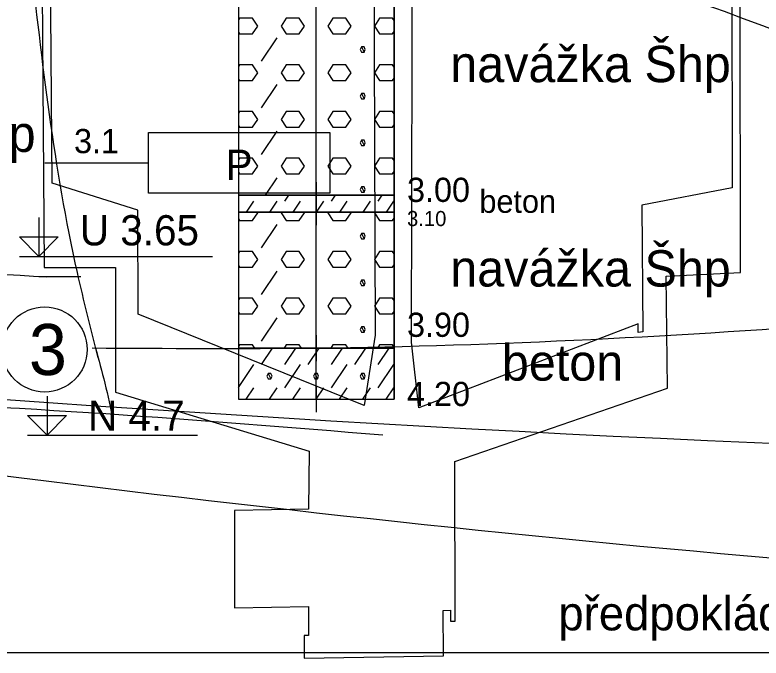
# Model space of a CAD drawing. Extents: x 3042 to 4120, y 576 to 2694.
# Drawn here: x 3468.31 to 3490.25, y 609.82 to 628.72 of the extents above; entities that cross this region are included whole.
import ezdxf

# ---------------------------------------------------------------- set-up
doc = ezdxf.new("R2010")
doc.units = 0
for name, color, linetype in [('18', 7, 'Continuous'), ('51', 7, 'Continuous'), ('52', 7, 'Continuous'), ('53', 7, 'Continuous'), ('56', 7, 'Continuous'), ('61', 7, 'Continuous'), ('62', 7, 'Continuous'), ('HPV', 7, 'Continuous'), ('komunikace', 7, 'Continuous'), ('nádrže', 7, 'Continuous'), ('rozhraní', 7, 'Continuous')]:
    doc.layers.add(name, color=color, linetype=linetype)

msp = doc.modelspace()

# ---------------------------------------------------------------- linework, layer by layer
at = {"layer": '18'}
for p, q in [((3477.172, 617.426), (3477.172, 638.426)), ((3477.172, 617.807), (3477.172, 617.045)), ((3476.791, 617.426), (3477.553, 617.426))]:
    msp.add_line(p, q, dxfattribs=at)
at = {"layer": '51'}
for p, q in [((3474.886, 628.213), (3474.916, 628.167)), ((3475.564, 627.367), (3476.021, 628.053)), ((3474.886, 626.841), (3474.916, 626.796)), ((3475.564, 625.996), (3476.021, 626.681)), ((3474.886, 625.47), (3474.916, 625.424)), ((3475.564, 624.624), (3476.021, 625.31)), ((3474.886, 624.098), (3474.916, 624.053)), ((3475.68, 623.426), (3476.021, 623.938)), ((3475.118, 622.926), (3475.335, 623.252)), ((3475.804, 622.926), (3476.021, 623.252)), ((3476.25, 623.252), (3476.366, 623.426)), ((3476.49, 622.926), (3476.707, 623.252)), ((3477.175, 622.926), (3477.393, 623.252)), ((3477.621, 623.252), (3477.737, 623.426)), ((3477.861, 622.926), (3478.078, 623.252)), ((3478.547, 622.926), (3478.764, 623.252)), ((3478.993, 623.252), (3479.109, 623.426)), ((3479.233, 622.926), (3479.45, 623.252)), ((3474.886, 622.727), (3474.916, 622.681)), ((3475.564, 621.881), (3476.021, 622.567)), ((3474.886, 621.355), (3474.916, 621.309)), ((3475.564, 620.509), (3476.021, 621.195)), ((3474.886, 619.983), (3474.916, 619.938)), ((3475.564, 619.138), (3476.021, 619.823)), ((3475.564, 618.452), (3475.88, 618.926)), ((3476.25, 618.452), (3476.566, 618.926)), ((3476.935, 618.452), (3477.252, 618.926)), ((3477.621, 618.452), (3477.938, 618.926)), ((3478.307, 618.452), (3478.623, 618.926)), ((3478.993, 618.452), (3479.309, 618.926)), ((3474.886, 617.778), (3475.335, 618.452)), ((3476.25, 617.766), (3476.707, 618.452)), ((3477.621, 617.766), (3478.078, 618.452)), ((3478.993, 617.766), (3479.45, 618.452)), ((3475.109, 617.426), (3475.335, 617.766)), ((3475.795, 617.426), (3476.021, 617.766)), ((3476.48, 617.426), (3476.707, 617.766)), ((3477.166, 617.426), (3477.393, 617.766)), ((3477.852, 617.426), (3478.078, 617.766)), ((3478.538, 617.426), (3478.764, 617.766)), ((3479.224, 617.426), (3479.45, 617.766))]:
    msp.add_line(p, q, dxfattribs=at)
for points in [[(3474.886, 623.426), (3479.458, 623.426), (3479.458, 631.426), (3474.886, 631.426)], [(3474.886, 622.926), (3479.458, 622.926), (3479.458, 623.426), (3474.886, 623.426)], [(3474.886, 618.926), (3479.458, 618.926), (3479.458, 622.926), (3474.886, 622.926)], [(3474.886, 617.426), (3479.458, 617.426), (3479.458, 618.926), (3474.886, 618.926)]]:
    msp.add_lwpolyline(points, close=True, dxfattribs=at)
for points in [[(3474.916, 628.167), (3475.297, 628.167), (3475.45, 628.396), (3475.297, 628.625), (3474.916, 628.625), (3474.886, 628.579)], [(3476.288, 628.167), (3476.669, 628.167), (3476.821, 628.396), (3476.669, 628.625), (3476.288, 628.625), (3476.135, 628.396), (3476.288, 628.167)], [(3477.659, 628.167), (3478.04, 628.167), (3478.193, 628.396), (3478.04, 628.625), (3477.659, 628.625), (3477.507, 628.396), (3477.659, 628.167)], [(3479.458, 628.556), (3479.412, 628.625), (3479.031, 628.625), (3478.879, 628.396), (3479.031, 628.167)], [(3479.031, 628.167), (3479.412, 628.167), (3479.458, 628.236)], [(3478.498, 627.786), (3478.459, 627.71), (3478.498, 627.634), (3478.574, 627.634), (3478.612, 627.71), (3478.574, 627.786), (3478.498, 627.786), (3478.574, 627.634)], [(3474.916, 626.796), (3475.297, 626.796), (3475.45, 627.024), (3475.297, 627.253), (3474.916, 627.253), (3474.886, 627.207)], [(3476.288, 626.796), (3476.669, 626.796), (3476.821, 627.024), (3476.669, 627.253), (3476.288, 627.253), (3476.135, 627.024), (3476.288, 626.796)], [(3477.659, 626.796), (3478.04, 626.796), (3478.193, 627.024), (3478.04, 627.253), (3477.659, 627.253), (3477.507, 627.024), (3477.659, 626.796)], [(3479.458, 627.184), (3479.412, 627.253), (3479.031, 627.253), (3478.879, 627.024), (3479.031, 626.796)], [(3479.031, 626.796), (3479.412, 626.796), (3479.458, 626.864)], [(3478.498, 626.415), (3478.459, 626.339), (3478.498, 626.262), (3478.574, 626.262), (3478.612, 626.339), (3478.574, 626.415), (3478.498, 626.415), (3478.574, 626.262)], [(3474.916, 625.424), (3475.297, 625.424), (3475.45, 625.653), (3475.297, 625.881), (3474.916, 625.881), (3474.886, 625.836)], [(3476.288, 625.424), (3476.669, 625.424), (3476.821, 625.653), (3476.669, 625.881), (3476.288, 625.881), (3476.135, 625.653), (3476.288, 625.424)], [(3477.659, 625.424), (3478.04, 625.424), (3478.193, 625.653), (3478.04, 625.881), (3477.659, 625.881), (3477.507, 625.653), (3477.659, 625.424)], [(3479.458, 625.813), (3479.412, 625.881), (3479.031, 625.881), (3478.879, 625.653), (3479.031, 625.424)], [(3479.031, 625.424), (3479.412, 625.424), (3479.458, 625.493)], [(3478.498, 625.043), (3478.459, 624.967), (3478.498, 624.891), (3478.574, 624.891), (3478.612, 624.967), (3478.574, 625.043), (3478.498, 625.043), (3478.574, 624.891)], [(3474.916, 624.053), (3475.297, 624.053), (3475.45, 624.281), (3475.297, 624.51), (3474.916, 624.51), (3474.886, 624.464)], [(3476.288, 624.053), (3476.669, 624.053), (3476.821, 624.281), (3476.669, 624.51), (3476.288, 624.51), (3476.135, 624.281), (3476.288, 624.053)], [(3477.659, 624.053), (3478.04, 624.053), (3478.193, 624.281), (3478.04, 624.51), (3477.659, 624.51), (3477.507, 624.281), (3477.659, 624.053)], [(3479.458, 624.441), (3479.412, 624.51), (3479.031, 624.51), (3478.879, 624.281), (3479.031, 624.053)], [(3479.031, 624.053), (3479.412, 624.053), (3479.458, 624.121)], [(3478.498, 623.672), (3478.459, 623.595), (3478.498, 623.519), (3478.574, 623.519), (3478.612, 623.595), (3478.574, 623.672), (3478.498, 623.672), (3478.574, 623.519)], [(3474.916, 622.681), (3475.297, 622.681), (3475.45, 622.91), (3475.438, 622.926)], [(3476.147, 622.926), (3476.135, 622.91), (3476.288, 622.681)], [(3476.288, 622.681), (3476.669, 622.681), (3476.821, 622.91), (3476.81, 622.926)], [(3477.518, 622.926), (3477.507, 622.91), (3477.659, 622.681)], [(3477.659, 622.681), (3478.04, 622.681), (3478.193, 622.91), (3478.182, 622.926)], [(3478.89, 622.926), (3478.879, 622.91), (3479.031, 622.681)], [(3479.031, 622.681), (3479.412, 622.681), (3479.458, 622.75)], [(3478.498, 622.3), (3478.459, 622.224), (3478.498, 622.148), (3478.574, 622.148), (3478.612, 622.224), (3478.574, 622.3), (3478.498, 622.3), (3478.574, 622.148)], [(3474.916, 621.309), (3475.297, 621.309), (3475.45, 621.538), (3475.297, 621.767), (3474.916, 621.767), (3474.886, 621.721)], [(3476.288, 621.309), (3476.669, 621.309), (3476.821, 621.538), (3476.669, 621.767), (3476.288, 621.767), (3476.135, 621.538), (3476.288, 621.309)], [(3477.659, 621.309), (3478.04, 621.309), (3478.193, 621.538), (3478.04, 621.767), (3477.659, 621.767), (3477.507, 621.538), (3477.659, 621.309)], [(3479.458, 621.698), (3479.412, 621.767), (3479.031, 621.767), (3478.879, 621.538), (3479.031, 621.309)], [(3479.031, 621.309), (3479.412, 621.309), (3479.458, 621.378)], [(3478.498, 620.928), (3478.459, 620.852), (3478.498, 620.776), (3478.574, 620.776), (3478.612, 620.852), (3478.574, 620.928), (3478.498, 620.928), (3478.574, 620.776)], [(3474.916, 619.938), (3475.297, 619.938), (3475.45, 620.166), (3475.297, 620.395), (3474.916, 620.395), (3474.886, 620.349)], [(3476.288, 619.938), (3476.669, 619.938), (3476.821, 620.166), (3476.669, 620.395), (3476.288, 620.395), (3476.135, 620.166), (3476.288, 619.938)], [(3477.659, 619.938), (3478.04, 619.938), (3478.193, 620.166), (3478.04, 620.395), (3477.659, 620.395), (3477.507, 620.166), (3477.659, 619.938)], [(3479.458, 620.326), (3479.412, 620.395), (3479.031, 620.395), (3478.879, 620.166), (3479.031, 619.938)], [(3479.031, 619.938), (3479.412, 619.938), (3479.458, 620.006)], [(3478.498, 619.557), (3478.459, 619.481), (3478.498, 619.404), (3478.574, 619.404), (3478.612, 619.481), (3478.574, 619.557), (3478.498, 619.557), (3478.574, 619.404)], [(3475.362, 618.926), (3475.297, 619.023), (3474.916, 619.023), (3474.886, 618.978)], [(3476.733, 618.926), (3476.669, 619.023), (3476.288, 619.023), (3476.223, 618.926)], [(3478.105, 618.926), (3478.04, 619.023), (3477.659, 619.023), (3477.595, 618.926)], [(3479.458, 618.955), (3479.412, 619.023), (3479.031, 619.023), (3478.966, 618.926)], [(3475.754, 618.185), (3475.716, 618.109), (3475.754, 618.033), (3475.831, 618.033), (3475.869, 618.109), (3475.831, 618.185), (3475.754, 618.185), (3475.831, 618.033)], [(3477.126, 618.185), (3477.088, 618.109), (3477.126, 618.033), (3477.202, 618.033), (3477.24, 618.109), (3477.202, 618.185), (3477.126, 618.185), (3477.202, 618.033)], [(3478.498, 618.185), (3478.459, 618.109), (3478.498, 618.033), (3478.574, 618.033), (3478.612, 618.109), (3478.574, 618.185), (3478.498, 618.185), (3478.574, 618.033)]]:
    msp.add_lwpolyline(points, dxfattribs=at)
at = {"layer": '53'}
for p, q in [((3474.886, 638.426), (3474.886, 617.426)), ((3479.458, 638.426), (3479.458, 617.426)), ((3474.886, 623.426), (3479.458, 623.426)), ((3474.886, 622.926), (3479.458, 622.926)), ((3474.886, 618.926), (3479.458, 618.926)), ((3474.886, 617.426), (3479.458, 617.426))]:
    msp.add_line(p, q, dxfattribs=at)
at = {"layer": '56'}
for p, q in [((3477.172, 623.807), (3477.172, 623.045)), ((3476.791, 623.426), (3477.553, 623.426)), ((3477.172, 623.307), (3477.172, 622.545)), ((3476.791, 622.926), (3477.553, 622.926)), ((3477.172, 619.307), (3477.172, 618.545)), ((3476.791, 618.926), (3477.553, 618.926)), ((3477.172, 617.807), (3477.172, 617.045)), ((3476.791, 617.426), (3477.553, 617.426))]:
    msp.add_line(p, q, dxfattribs=at)
at = {"layer": '61'}
for points in [[(3469.014, 622.77), (3469.014, 621.627), (3468.442, 622.198), (3469.585, 622.198), (3469.014, 621.627)], [(3468.442, 621.627), (3474.115, 621.627)], [(3469.254, 617.52), (3469.254, 616.377), (3468.682, 616.948), (3469.825, 616.948), (3469.254, 616.377)], [(3468.682, 616.377), (3473.678, 616.377)]]:
    msp.add_lwpolyline(points, dxfattribs=at)
at = {"layer": '62'}
for points in [[(3477.574, 623.488), (3472.24, 623.488), (3472.24, 625.266), (3477.574, 625.266), (3477.574, 623.488)], [(3469.192, 624.377), (3472.24, 624.377)]]:
    msp.add_lwpolyline(points, dxfattribs=at)
at = {"layer": 'HPV'}
msp.add_spline([(3524.068, 615.576), (3513.612, 615.576), (3425.062, 621.559), (3404.852, 623.33), (3380.372, 621.865), (3350.809, 620.156)], degree=3, dxfattribs=at)
at = {"layer": 'nádrže'}
for points in [[(3469.062, 636.207), (3469.167, 621.305), (3471.267, 621.305), (3471.267, 617.633), (3476.963, 615.906), (3476.942, 614.197), (3474.767, 614.163), (3474.769, 611.301), (3476.944, 611.334), (3476.945, 610.486), (3476.812, 610.484), (3476.813, 609.821), (3480.907, 609.884), (3480.906, 611.221), (3481.116, 611.224), (3481.116, 610.904), (3481.25, 610.906), (3481.247, 615.601), (3487.498, 617.757), (3487.453, 621.042), (3489.644, 621.155), (3489.626, 637.426)], [(3478.842, 636.145), (3478.901, 619.315), (3478.582, 617.246), (3471.931, 619.932), (3471.92, 622.99), (3469.41, 623.781), (3469.307, 636.345)], [(3489.381, 636.197), (3489.395, 623.645), (3486.739, 623.129), (3486.768, 619.411), (3486.637, 619.386), (3486.635, 619.643), (3480.184, 617.178), (3479.966, 619.108), (3480.011, 636.206)]]:
    msp.add_lwpolyline(points, dxfattribs=at)
at = {"layer": 'rozhraní'}
msp.add_line((3523.782, 609.974), (3421.616, 609.974), dxfattribs=at)
msp.add_circle((3469.185, 618.891), 1.25, dxfattribs=at)
for points in [[(3447.81, 626.908), (3462.819, 629.377), (3477.172, 631.426), (3513.652, 620.576), (3522.449, 620.576)], [(3468.75, 630.489), (3470.139, 621.151), (3470.75, 618.65)], [(3366.233, 624.29), (3380.463, 624.276), (3404.852, 621.776), (3425.062, 620.427), (3462.972, 621.377), (3469.248, 621.023)], [(3523.585, 611.576), (3513.612, 611.576), (3462.842, 615.815), (3425.062, 616.427), (3404.852, 611.276), (3380.372, 614.776), (3257.292, 616.827), (3247.758, 616.827)], [(3469.014, 621.036), (3469.88, 621.036), (3470.253, 621.036)], [(3509.419, 621.141), (3477.172, 618.926), (3470.583, 618.926)], [(3470.681, 618.926), (3470.954, 617.903), (3471.199, 616.793)], [(3479.126, 616.372), (3462.842, 617.377), (3425.062, 616.427), (3404.852, 617.276), (3380.372, 616.776), (3366.224, 616.727)]]:
    msp.add_spline(points, degree=3, dxfattribs=at)

# ---------------------------------------------------------------- texts
at = {"layer": '52'}
for s, height, p in [('navážka Šhp', 1.0668, (3481.109, 626.748)), ('jHp', 1.0668, (3466.779, 624.698)), ('3.00', 0.7112, (3479.839, 623.228)), ('beton', 0.6731, (3481.967, 622.907)), ('3.10', 0.4445, (3479.839, 622.517)), ('navážka Šhp', 1.0668, (3481.109, 620.741)), ('3.90', 0.7112, (3479.839, 619.262)), ('beton', 1.0668, (3482.626, 617.975)), ('4.20', 0.7112, (3479.839, 617.228))]:
    msp.add_text(s, height=height, dxfattribs=at).set_placement(p)
at = {"layer": '61'}
for s, p in [('U 3.65', (3470.22, 621.95)), ('N 4.7', (3470.46, 616.502))]:
    msp.add_text(s, height=0.889, dxfattribs=at).set_placement(p)
at = {"layer": '62'}
for s, height, p in [('3.1', 0.7112, (3470.049, 624.661)), ('P', 0.889, (3474.505, 623.875))]:
    msp.add_text(s, height=height, dxfattribs=at).set_placement(p)
at = {"layer": 'komunikace'}
msp.add_text('předpokládaná úroveň konstrukce', height=1, dxfattribs=at).set_placement((3484.288, 610.635))
at = {"layer": 'rozhraní'}
msp.add_text('3', height=1.5, dxfattribs=at).set_placement((3468.723, 618.141))

doc.saveas('drawing.dxf')
